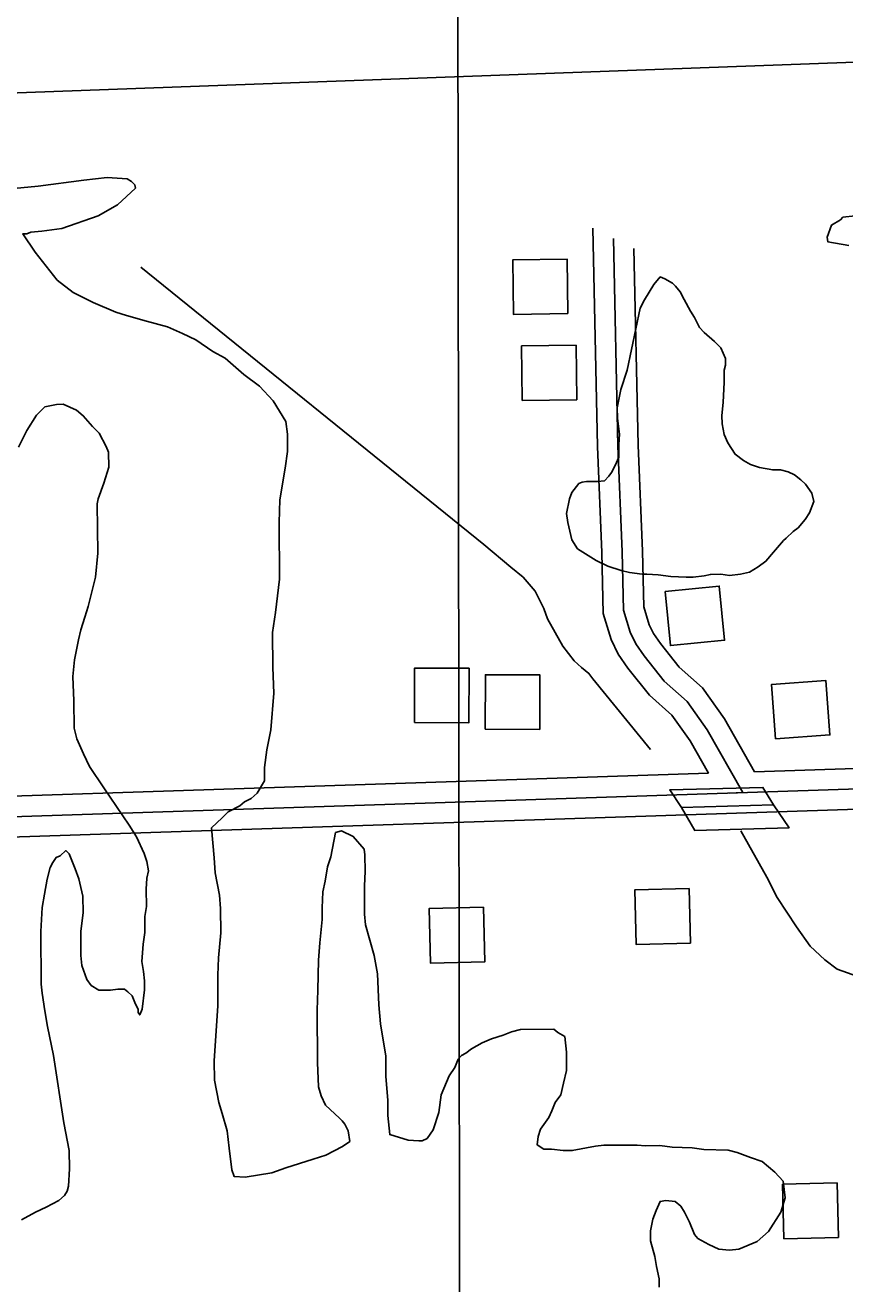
# Model space of a CAD drawing. Extents: x 3313442 to 3351311, y 721974 to 747360.
# Drawn here: x 3327740 to 3328342, y 739583 to 740507 of the extents above; entities that cross this region are included whole.
import ezdxf

# ---------------------------------------------------------------- set-up
doc = ezdxf.new("R2010")
doc.units = 0
for name, color, linetype in [('V-BLDG-OTLN', 7, 'Continuous'), ('V-BRDG-OTLN', 7, 'Continuous'), ('V-GRID-MAJR', 7, 'Continuous'), ('V-ROAD-CNTR', 7, 'Continuous'), ('V-SITE-VEGE', 7, 'Continuous'), ('V-TOPO-SHOR', 7, 'Continuous')]:
    doc.layers.add(name, color=color, linetype=linetype)

msp = doc.modelspace()

# ---------------------------------------------------------------- linework, layer by layer
at = {"layer": 'V-BLDG-OTLN'}
for points in [[(3328138.6526852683, 740295.5413818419), (3328138.130686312, 740335.5373018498), (3328098.133766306, 740335.0153028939), (3328098.65676526, 740295.0183828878)], [(3328145.1096723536, 740232.3595082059), (3328144.587673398, 740272.3554282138), (3328104.5907533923, 740271.8334292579), (3328105.113752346, 740231.8365092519)], [(3328209.9405426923, 740091.5647897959), (3328213.850534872, 740051.7568694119), (3328253.659455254, 740055.6678615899), (3328249.748463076, 740095.4757819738)], [(3328025.8849108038, 739995.249982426), (3328065.884830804, 739995.0679827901), (3328066.065830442, 740035.0679027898), (3328026.06691044, 740035.248902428)], [(3328077.920806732, 739990.40299212), (3328117.9207267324, 739990.2209924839), (3328118.10172637, 740030.220912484), (3328078.102806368, 740030.401912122)], [(3328291.038380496, 739983.372006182), (3328330.9363007, 739986.2300004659), (3328328.078306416, 740026.1279206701), (3328288.180386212, 740023.2699263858)], [(3328227.654507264, 739873.2982263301), (3328187.66658724, 739872.332228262), (3328188.632585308, 739832.344308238), (3328228.620505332, 739833.3103063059)], [(3328076.7098091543, 739859.5882537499), (3328036.7218891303, 739858.622255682), (3328037.687887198, 739818.6343356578), (3328077.6758072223, 739819.6003337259)], [(3328337.188288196, 739617.1487386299), (3328336.278290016, 739657.13865865), (3328296.2893699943, 739656.22866047), (3328297.198368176, 739616.239740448)]]:
    msp.add_lwpolyline(points, close=True, dxfattribs=at)
at = {"layer": 'V-BRDG-OTLN'}
msp.add_line((3328222.041, 739932.755), (3328289.521, 739934.813), dxfattribs=at)
msp.add_lwpolyline([(3328289.521, 739934.813), (3328301.022, 739917.979), (3328231.896, 739915.886), (3328222.041, 739932.755), (3328213.4250000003, 739945.75), (3328281.833, 739947.634)], close=True, dxfattribs=at)
at = {"layer": 'V-GRID-MAJR'}
msp.add_spline([(3328075.066, 727366.2760000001), (3328067.1350000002, 733424.949), (3328059.2, 739486.706), (3328051.265, 745548.495), (3328051.261, 745551.547)], degree=3, dxfattribs=at)
at = {"layer": 'V-ROAD-CNTR'}
for points in [[(3328964.321033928, 740502.7079675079), (3326791.7383791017, 740423.061126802)], [(3328241.760479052, 739957.9660569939), (3328228.26650604, 739981.8600092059), (3328214.91653274, 740000.5579718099), (3328198.4295657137, 740015.3949421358), (3328182.6315973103, 740035.244902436), (3328175.483611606, 740045.4718819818), (3328170.339621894, 740056.131860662), (3328164.5056335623, 740075.395822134), (3328163.4386356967, 740120.229732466), (3328160.2906419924, 740197.914577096), (3328156.8096489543, 740358.2992563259)], [(3328257.365447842, 739943.4730859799), (3328266.993428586, 739943.790085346), (3328240.9364807, 739989.928993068), (3328226.170510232, 740010.6099517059), (3328209.389543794, 740025.7109215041), (3328194.658573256, 740044.2208844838), (3328188.468585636, 740053.0768667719), (3328184.3565938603, 740061.59784973), (3328179.4526036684, 740077.791817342), (3328178.43160571, 740120.7117315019), (3328175.2836120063, 740198.3815761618), (3328171.975618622, 740350.795271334)], [(3328275.584411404, 739959.0810547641), (3328253.6064553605, 739997.9979769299), (3328237.4244877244, 740020.661931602), (3328220.349521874, 740036.026900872), (3328206.685549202, 740053.1968665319), (3328201.4535596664, 740060.681851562), (3328198.3735658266, 740067.0638387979), (3328194.3995737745, 740080.1878125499), (3328193.424575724, 740121.1937305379), (3328190.27658202, 740198.848575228), (3328187.14158829, 740343.291286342)], [(3327337.65828726, 739913.155146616), (3329439.9700826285, 739982.4570080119)], [(3328275.5834114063, 739959.0820547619), (3328977.5730074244, 739982.2230084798)], [(3327337.164288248, 739928.147116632), (3328241.7594790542, 739957.9670569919)], [(3327676.455609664, 739909.3151542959), (3328358.7932449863, 739931.8081093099)]]:
    msp.add_lwpolyline(points, dxfattribs=at)
at = {"layer": 'V-SITE-VEGE'}
for points in [[(3327698.292, 740384.358), (3327749.625, 740389.05), (3327783.222, 740393.6), (3327800.329, 740395.572), (3327815.0160000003, 740394.469), (3327818.088, 740392.658), (3327820.553, 740390.231), (3327821.184, 740387.79), (3327807.829, 740375.453), (3327793.829, 740367.39), (3327766.9960000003, 740358.002), (3327752.3340000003, 740356.0480000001), (3327744.39, 740355.372), (3327741.343, 740354.125), (3327738.285, 740354.1), (3327747.5670000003, 740340.721), (3327763.631, 740320.056), (3327775.325, 740310.978), (3327790.061, 740303.759), (3327806.631, 740296.552), (3327814.6, 740294.17), (3327829.311, 740290.008), (3327844.632, 740285.851), (3327855.679, 740281.046), (3327865.503, 740276.233), (3327877.801, 740267.769), (3327887.015, 740262.952), (3327900.565, 740250.83), (3327912.252, 740242.362), (3327922.126, 740231.435), (3327931.4220000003, 740216.219), (3327932.718, 740207.056), (3327932.821, 740194.213), (3327931.086, 740181.968), (3327926.992, 740158.697), (3327926.5130000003, 740142.18), (3327926.844, 740100.599), (3327923.985, 740076.113), (3327921.659, 740061.419), (3327921.864, 740035.735), (3327922.628, 740016.783), (3327920.397, 739989.855), (3327917.4590000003, 739975.155), (3327915.728, 739962.3), (3327915.806, 739952.514), (3327910.377, 739943.296), (3327906.125, 739939.593), (3327901.253, 739937.107), (3327897.607, 739934.0210000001), (3327889.0810000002, 739929.6730000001), (3327884.836, 739925.358), (3327876.9450000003, 739917.954), (3327878.9560000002, 739895.955), (3327879.657, 739884.953), (3327882.845, 739868.466), (3327883.535, 739858.687), (3327883.679, 739840.954), (3327881.991, 739822.593), (3327881.483, 739809.746), (3327881.666, 739787.122), (3327878.932, 739746.735), (3327879.042, 739732.672), (3327882.237, 739716.185), (3327884.7460000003, 739708.255)], [(3328344.909, 740345.691), (3328329.426, 740348.378), (3328328.93, 740351.653), (3328332.136, 740360.582), (3328338.667, 740364.381), (3328340.524, 740366.272), (3328349.419, 740367.279)], [(3327821.9560000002, 739911.397), (3327816.386, 739919.914), (3327797.818, 739947.286), (3327787.296, 739963.1), (3327782.94, 739972.2390000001), (3327777.9590000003, 739983.21), (3327776.06, 739991.142), (3327775.899, 740011.323), (3327775.145, 740029.05), (3327776.269, 740041.291), (3327779.208, 740055.991), (3327780.986, 740063.346), (3327783.97, 740072.541), (3327786.352, 740080.51), (3327791.683, 740101.959), (3327793.3740000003, 740119.707), (3327793.083, 740155.786), (3327793.665, 740159.461), (3327797.853, 740171.1140000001), (3327801.429, 740182.763), (3327801.341, 740193.769), (3327799.471, 740198.037), (3327794.501, 740207.779), (3327789.569, 740212.633), (3327782.7800000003, 740220.528), (3327777.852, 740224.769), (3327768.034, 740228.9720000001), (3327763.142, 740228.933), (3327754.595, 740227.028), (3327748.529, 740220.8640000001), (3327741.279, 740209.7980000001), (3327735.262, 740197.519)], [(3327884.7460000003, 739708.255), (3327888.518, 739695.443), (3327889.843, 739682.61), (3327891.805, 739666.726), (3327893.681, 739661.85), (3327901.636, 739661.301), (3327921.178, 739664.514), (3327931.545, 739668.268), (3327951.676, 739674.545), (3327960.825, 739677.677), (3327973.004, 739683.89), (3327978.4790000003, 739687.603), (3327977.193, 739695.5430000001), (3327974.7060000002, 739700.4180000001), (3327972.853, 739702.849), (3327971.003, 739704.667), (3327960.5300000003, 739714.3690000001), (3327957.417, 739721.0700000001), (3327955.529, 739727.781), (3327954.775, 739745.511), (3327954.466, 739784.0380000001), (3327954.9590000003, 739798.718), (3327955.394, 739820.738), (3327956.514, 739833.589), (3327958.21, 739850.7270000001), (3327958.14, 739859.287), (3327958.6580000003, 739870.912), (3327960.43, 739878.8740000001), (3327962.181, 739889.286), (3327964.5670000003, 739896.643), (3327968.093, 739914.407), (3327972.365, 739915.6630000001), (3327980.961, 739911.452), (3327988.985, 739902.344), (3327989.63, 739898.068), (3327989.728, 739885.837), (3327989.202, 739875.438), (3327989.3680000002, 739854.6460000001), (3327990.044, 739846.7000000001), (3327996.339, 739824.123), (3327998.893, 739810.6900000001), (3327999.688, 739788.068), (3328001.023, 739774.015), (3328004.884, 739750.194), (3328005.002, 739735.5160000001), (3328006.3680000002, 739717.795), (3328006.4560000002, 739706.787), (3328007.794, 739692.732), (3328021.2800000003, 739688.56), (3328029.234, 739688.013), (3328031.682, 739688.031), (3328035.335, 739689.895), (3328039.568, 739696.045), (3328043.744, 739708.921), (3328045.475, 739721.778), (3328051.478, 739735.8910000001), (3328055.7090000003, 739742.041), (3328058.107, 739748.177), (3328060.5300000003, 739750.643), (3328063.575, 739752.5), (3328067.8310000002, 739755.593), (3328075.7460000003, 739759.939), (3328082.447, 739763.05), (3328090.99, 739765.5650000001), (3328097.0840000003, 739768.059), (3328103.798, 739769.947), (3328128.257, 739770.1460000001), (3328131.335, 739767.723), (3328136.252, 739764.704), (3328137.5670000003, 739753.096), (3328137.676, 739739.643), (3328135.304, 739730.452), (3328133.539, 739721.875), (3328129.302, 739716.337), (3328126.9050000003, 739710.199), (3328124.4990000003, 739705.29), (3328118.451, 739696.68), (3328116.661, 739691.161), (3328116.098, 739685.041), (3328121.015, 739682.023), (3328126.52, 739682.068), (3328135.091, 739680.9130000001), (3328141.8170000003, 739680.968), (3328158.916, 739684.1630000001), (3328165.025, 739684.822), (3328189.486, 739685.0210000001), (3328195.606, 739684.458), (3328206.001, 739684.542), (3328215.184, 739683.3910000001), (3328229.865, 739682.897), (3328238.435, 739681.7440000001), (3328256.1750000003, 739681.273), (3328262.917, 739679.493), (3328272.7290000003, 739675.903), (3328281.316, 739672.915), (3328290.553, 739665.039), (3328296.721, 739658.362), (3328298.042, 739646.142), (3328295.069, 739635.721), (3328286.0100000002, 739621.582), (3328277.507, 739614.176)], [(3327737.38, 739630.0160000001), (3327747.731, 739635.603), (3327755.65, 739639.334), (3327764.784, 739644.3), (3327769.034, 739648.003), (3327770.844, 739651.077), (3327772.038, 739654.756), (3327772.546, 739667.603), (3327772.44, 739681.056), (3327768.608, 739701.206), (3327760.87, 739750.68), (3327756.418, 739772.047), (3327754.491, 739783.653), (3327752.554, 739796.479), (3327751.89, 739803.201), (3327751.577, 739841.726), (3327752.6580000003, 739859.469), (3327754.413, 739869.269), (3327756.16, 739880.292), (3327758.54, 739888.873), (3327760.342, 739892.555), (3327762.759, 739896.243), (3327765.806, 739897.493), (3327770.058, 739901.1950000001), (3327772.526, 739898.769), (3327776.892, 739887.795), (3327779.397, 739880.478), (3327782.559, 739867.659), (3327782.6550000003, 739855.431), (3327780.931, 739841.961), (3327781.074, 739824.228), (3327781.744, 739816.8960000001), (3327785.498, 739806.529), (3327788.588, 739802.273), (3327794.122, 739798.65), (3327802.682, 739798.718), (3327808.181, 739799.373), (3327813.074, 739799.412), (3327815.534, 739797.5970000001), (3327818.616, 739794.564), (3327821.11, 739788.4670000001), (3327822.974, 739784.814), (3327822.995, 739782.368), (3327824.232, 739780.544), (3327826.034, 739784.838), (3327827.754, 739798.9180000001), (3327827.701, 739805.6460000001), (3327827.0330000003, 739812.368), (3327825.751, 739819.6950000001), (3327826.8710000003, 739832.546), (3327828.026, 739841.117), (3327827.932, 739852.736), (3327829.098, 739860.084), (3327828.9930000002, 739872.927), (3327829.54, 739880.881), (3327830.72, 739886.395), (3327829.444, 739893.112), (3327827.56, 739899.211), (3327821.9560000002, 739911.397)], [(3328277.507, 739614.176), (3328264.099, 739608.5650000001), (3328257.375, 739607.897), (3328249.423, 739608.446), (3328242.054, 739612.057), (3328234.069, 739616.274), (3328231.599, 739619.311), (3328227.857, 739628.453), (3328224.128, 739635.762), (3328221.648, 739640.022), (3328217.339, 739643.657), (3328210.607, 739644.214), (3328206.3310000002, 739643.569), (3328203.327, 739636.817), (3328200.93, 739630.683), (3328199.165, 739622.108), (3328199.224, 739614.768), (3328202.3740000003, 739603.1730000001), (3328203.656, 739595.8470000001), (3328205.565, 739586.688), (3328205.614, 739580.5750000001)]]:
    msp.add_lwpolyline(points, dxfattribs=at)
msp.add_lwpolyline([(3328182.128, 740253.955), (3328191.602, 740299.48), (3328194.8310000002, 740305.6), (3328201.768, 740316.8960000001), (3328206.409, 740322.557), (3328209.7, 740321.179), (3328215.348, 740317.9450000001), (3328217.71, 740315.621), (3328221.021, 740311.43), (3328223.878, 740305.829), (3328228.632, 740297.434), (3328231.48, 740292.773), (3328235.288, 740285.306), (3328238.597, 740281.585), (3328246.146, 740275.087), (3328250.869, 740270.442), (3328254.213, 740262.502), (3328254.25, 740257.816), (3328253.345, 740254.06), (3328253.414, 740245.159), (3328252.599, 740230.16), (3328251.737, 740220.782), (3328251.786, 740214.691), (3328253.257, 740206.7390000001), (3328256.116, 740200.67), (3328261.336, 740192.282), (3328267.466, 740187.643), (3328272.6410000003, 740184.872), (3328279.219, 740182.582), (3328289.072, 740180.7880000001), (3328294.696, 740180.833), (3328300.328, 740179.474), (3328305.032, 740177.1680000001), (3328309.747, 740173.459), (3328313.0500000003, 740170.204), (3328317.791, 740163.684), (3328319.245, 740157.603), (3328316.032, 740149.145), (3328312.79, 740144.434), (3328307.686, 740138.3030000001), (3328303.961, 740135.46), (3328298.845, 740130.733), (3328296.988, 740128.845), (3328289.558, 740120.354), (3328283.989, 740113.747), (3328278.4020000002, 740109.485), (3328271.8710000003, 740105.684), (3328265.326, 740104.228), (3328257.367, 740103.2270000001), (3328250.801, 740104.109), (3328243.306, 740104.05), (3328238.628, 740103.0750000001), (3328230.671, 740102.071), (3328225.517, 740102.033), (3328214.269, 740102.411), (3328204.887, 740103.741), (3328196.451, 740104.142), (3328193.1750000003, 740104.115), (3328183.791, 740105.447), (3328177.69, 740106.802), (3328167.824, 740110.001), (3328159.358, 740114.149), (3328145.7, 740122.943), (3328141.43, 740129.47), (3328138.518, 740142.096), (3328137.526, 740148.647), (3328139.7830000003, 740159.4400000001), (3328141.6180000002, 740164.14), (3328146.72, 740170.743), (3328149.055, 740171.697), (3328152.3310000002, 740172.193), (3328160.296, 740172.256), (3328165.4450000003, 740172.7660000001), (3328168.699, 740176.072), (3328170.5500000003, 740178.898), (3328173.319, 740184.0750000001), (3328176.082, 740190.189), (3328176.006, 740199.558), (3328176.416, 740207.056), (3328174.915, 740218.758), (3328174.853, 740226.2540000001), (3328177.557, 740239.865)], close=True, dxfattribs=at)
at = {"layer": 'V-TOPO-SHOR'}
for points in [[(3328199.173, 739975.511), (3328157.023, 740027.436), (3328154.066, 740031.313), (3328148.571, 740035.755), (3328143.267, 740040.586), (3328134.991, 740051.246), (3328123.713, 740071.437), (3328120.921, 740079.019), (3328114.5810000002, 740091.645), (3328105.721, 740101.91), (3328096.691, 740109.248), (3328076.86, 740126.054), (3327825.022, 740329.574)], [(3328351.454, 739808.831), (3328336.395, 739814.17), (3328327.1750000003, 739820.92), (3328316.563, 739830.976), (3328306.503, 739845.326), (3328292.29, 739866.664), (3328284.565, 739881.6190000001), (3328265.5670000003, 739915.787)]]:
    msp.add_lwpolyline(points, dxfattribs=at)

doc.saveas('drawing.dxf')
